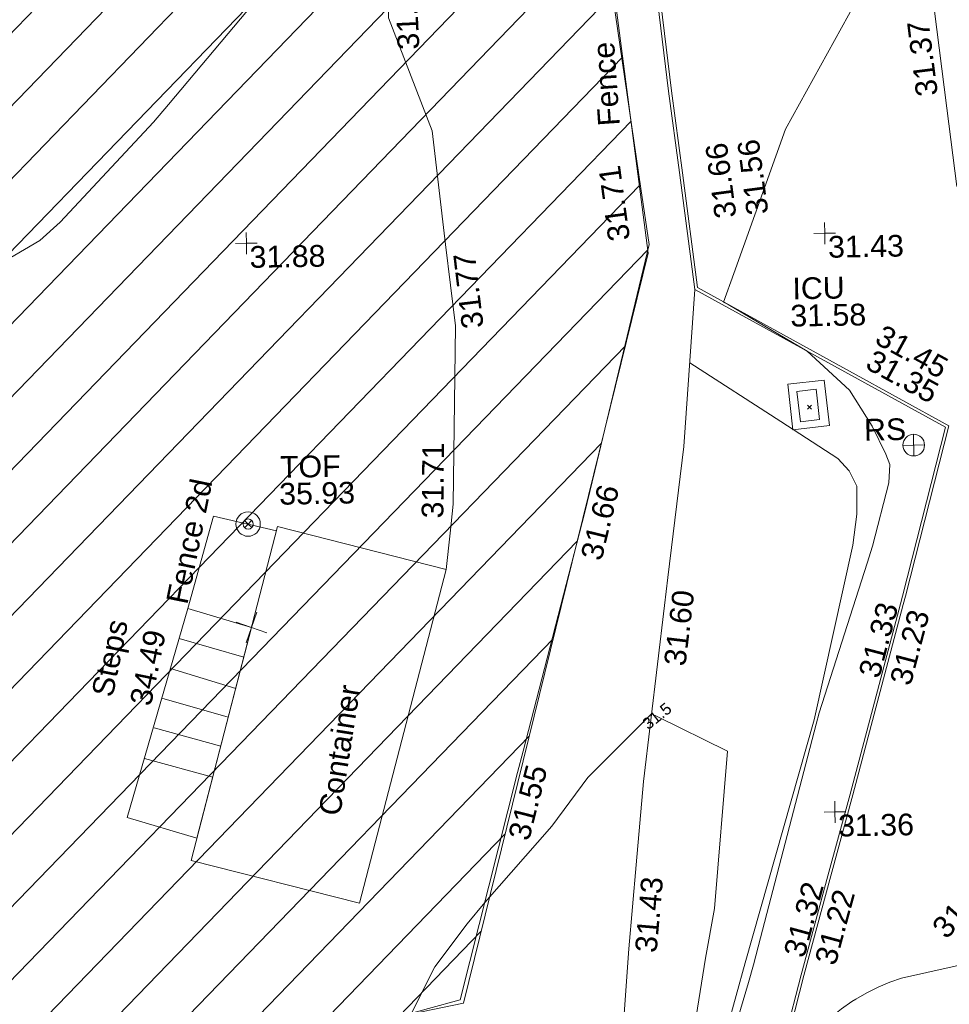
# Model space of a CAD drawing. Header units: millimetres. Extents: x -290717 to 520720, y -88450 to 287762.
# Tile 291 of 381: x 201567 to 217636, y 135038 to 152050. Entities that reach past the tile are written whole.
import ezdxf

# ---------------------------------------------------------------- set-up
doc = ezdxf.new("R2010")
doc.units = ezdxf.units.MM
doc.linetypes.add('IMPORT-HIDDEN2 _3_', pattern=[4762.5, 3175, -1587.5])
doc.linetypes.add('IMPORT-UG_ELEC_STREET LIGHTING_QLB2 _2_', pattern=[2700, 1500, -300.0000000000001, 0, -250, 150, -300.0000000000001, 0, -200])
for name, color, linetype, lineweight, true_color in [('00__TOPO__TOP_OF_FENCE_SYMBOL', 7, 'Continuous', 9, 0x666666), ('00_TOPO_FURN_SIGN', 7, 'Continuous', 9, 0x666666), ('00_UAV_CONCRETE', 9, 'Continuous', 9, 0x808080), ('00_UAV_FENCE', 7, 'Continuous', 9, 0x264c2f), ('00_UAV_FENCE_2D', 7, 'Continuous', 9, 0x264c2f), ('00_UAV_FORM_LINES', 7, 'Continuous', 9, 0x666666), ('00_UAV_FURN_SIGN', 6, 'Continuous', 9, 0xff00ff), ('00_UAV_KERB_BOTTOM', 1, 'Continuous', 9, 0xff0000), ('00_UAV_KERB_TOP', 7, 'Continuous', 9, 0xa500a5), ('00_UAV_LEVEL_SPOT', 7, 'Continuous', 9, 0x666666), ('00_UAV_PARKING', 4, 'Continuous', 9, 0x00ffff), ('00_UAV_SERV_IC', 5, 'Continuous', 9, 0x0000ff), ('00_UAV_STEPS', 7, 'Continuous', 9, 0x666666), ('00_UAV_TOP_OF_FENCE', 6, 'Continuous', 9, 0xff00ff), ('01_DTM_CONTOUR_MNR', 7, 'Continuous', 9, 0xa5a552), ('01_DTM_CONTOUR_MNR_LABELS', 7, 'Continuous', 9, 0xa5a552), ('12333-PUM-2D-U-0001-C01 - Rev2_REVIT IMPORT_dwg', 7, 'Continuous', 9, 0x767676), ('PUM-CHAMBER EXTENTS', 6, 'IMPORT-HIDDEN2 _3_', 9, 0xff00ff), ('PUM-UNABLE TO SURVEY', 190, 'Continuous', 9, 0x7f00ff)]:
    doc.layers.add(name, color=color, linetype=linetype, lineweight=lineweight, true_color=true_color)
for name, color, linetype, lineweight in [('00_UAV_CONTAINER', 7, 'Continuous', 9), ('00_UAV_SURFACE', 7, 'Continuous', 9), ('GEN-TEXT', 7, 'Continuous', 9)]:
    doc.layers.add(name, color=color, linetype=linetype, lineweight=lineweight)
doc.styles.add('Swis721 Lt BT_1', font='swissl.ttf', dxfattribs={"height": 200})
doc.styles.add('Swis721 Lt BT_2', font='swissl.ttf', dxfattribs={"height": 375})

# ---------------------------------------------------------------- blocks, each defined once
blk = doc.blocks.new('12333-PUM-2D-U-0001-C01 - Rev2_REVIT IMPORT_dwg_MSL_RoadSign_SYM-2077242-Site Location Plan Existing')
at = {"layer": '00_TOPO_FURN_SIGN', "color": 254, "true_color": 0xcccccc}
for p, q in [((-0.2287617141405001, -500.0000000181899), (-0.2287617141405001, 499.9999999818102)), ((-500.2287617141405, 0), (499.7712382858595, 0))]:
    blk.add_line(p, q, dxfattribs=at)
blk.add_circle((-0.2287617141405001, 0), 500.0000000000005, dxfattribs=at)
blk = doc.blocks.new('12333-PUM-2D-U-0001-C01 - Rev2_REVIT IMPORT_dwg_MSL_Node_Linework_1-2077247-Site Location Plan Existing')
at = {"layer": '00_UAV_STEPS', "color": 254, "true_color": 0xcccccc, "flags": 128}
for points in [[(256.5421955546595, 704.8438894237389), (0, 0), (-704.8438894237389, 256.5421955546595)], [(704.8438894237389, -256.5421955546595), (0, 0), (-256.5421955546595, -704.8438894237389)]]:
    blk.add_lwpolyline(points, dxfattribs=at)
blk = doc.blocks.new('12333-PUM-2D-U-0001-C01 - Rev2_REVIT IMPORT_dwg_MSL_Node_LineworkTOF-2077248-Site Location Plan Existing')
at = {"layer": '00__TOPO__TOP_OF_FENCE_SYMBOL', "color": 254, "true_color": 0xcccccc, "flags": 128}
for points in [[(165.3591892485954, 165.3591892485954), (0, 0), (-165.3591892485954, 165.3591892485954)], [(165.3591892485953, -165.3591892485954), (0, 0), (-165.3591892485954, -165.3591892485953)]]:
    blk.add_lwpolyline(points, dxfattribs=at)
at = {"layer": '00__TOPO__TOP_OF_FENCE_SYMBOL', "color": 254, "true_color": 0xcccccc}
for radius in [562.5594001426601, 233.853208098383]:
    blk.add_circle((0, 0), radius, dxfattribs=at)
blk = doc.blocks.new('12333-PUM-2D-U-0001-C01 - Rev2_REVIT IMPORT_dwg_UAV-2077255-Site Location Plan Existing')
at = {"layer": '00_UAV_LEVEL_SPOT', "color": 254, "true_color": 0xcccccc, "flags": 128}
for points in [[(500.0000000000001, 0), (0, 0), (0, 500.0000000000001)], [(0, -500.0000000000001), (0, 0), (-500.0000000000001, 0)]]:
    blk.add_lwpolyline(points, dxfattribs=at)
blk = doc.blocks.new('12333-PUM-2D-U-0001-C01 - Rev2_REVIT IMPORT_dwg_MGS62954_T2_Galway_ITM_3d_Rev1-2077680-Site Location Plan Existing')
at = {"layer": '00_UAV_CONCRETE', "color": 254, "true_color": 0xcccccc, "flags": 128}
blk.add_lwpolyline([(534119943.6530001, 725697462.774), (534120020.6530001, 725696676.774), (534119390.6656227, 725696615.0576794), (534119313.6656227, 725697401.0576795)], close=True, dxfattribs=at)
at = {"layer": '00_UAV_CONTAINER', "color": 254, "true_color": 0xcccccc, "flags": 128}
blk.add_lwpolyline([(534108860.311, 725689352.8785), (534110454.311, 725695096.8785), (534113356.3110001, 725694303.8785), (534111758.3110001, 725688565.8785)], close=True, dxfattribs=at)
at = {"layer": '00_UAV_FENCE', "color": 254, "true_color": 0xcccccc, "flags": 128}
blk.add_lwpolyline([(534114553.873535, 725720679.9188492), (534114952.7900001, 725716698.6395001), (534115066.0952614, 725715711.0433478), (534115463.7900001, 725712244.6395), (534115627.3845999, 725710744.8716956), (534116006.7900002, 725707266.6395), (534116198.1602979, 725705780.1131842), (534116835.937072, 725700825.9903733), (534116960.311, 725699859.8785), (534115953.3150575, 725695962.9479376), (534115769.311, 725695250.8785001), (534114630.6823692, 725691142.6329396), (534114529.3110002, 725690776.8785), (534113464.311, 725686864.8784999), (534112917.2098656, 725686724.0475677), (534111137.3110002, 725686265.8785001), (534108066.5445354, 725685517.0495839), (534107352.311, 725685342.8784999), (534103927.8740001, 725684823.1450002)], dxfattribs=at)
at = {"layer": '00_UAV_FENCE_2D', "color": 254, "true_color": 0xcccccc, "flags": 128}
blk.add_lwpolyline([(534108880.3110001, 725693710.8785), (534109348.311, 725695297.8785), (534110434.0899269, 725695024.0115963)], dxfattribs=at)
at = {"layer": '00_UAV_FORM_LINES', "color": 254, "true_color": 0xcccccc, "flags": 128}
blk.add_lwpolyline([(534117626.3381698, 725697803.2528993), (534119185.311, 725696762.8784999), (534120158.311, 725696104.8785001), (534120347.311, 725695888.8785001), (534120478.311, 725695620.8785001), (534120468.3110001, 725695136.8785), (534120391.311, 725694599.8785), (534119669.3110001, 725691597.8785), (534118404.311, 725687421.8785), (534117744.311, 725685172.8785), (534117613.3110001, 725684812.8785), (534117460.311, 725684575.8784999), (534117341.3110001, 725684375.8785), (534117103.311, 725684153.8785001), (534116839.311, 725683981.8785), (534116058.6530001, 725683882.7739999)], dxfattribs=at)
at = {"layer": '00_UAV_KERB_BOTTOM', "color": 254, "true_color": 0xcccccc, "flags": 128}
blk.add_lwpolyline([(534117022.4541663, 725706051.7261329), (534117393.6255001, 725702506.7915003), (534117557.3537491, 725701082.9404781), (534117785.6255001, 725699097.7915001), (534120386.0158411, 725697609.0045614), (534122087.6255001, 725696634.7915002), (534121284.0863377, 725693707.0930426), (534121243.6530001, 725693559.774), (534120315.6530002, 725690286.7740002), (534119913.4315583, 725688898.6631132), (534119415.653, 725687180.7740002), (534118838.6530001, 725685093.774), (534118791.3194866, 725684904.6343244), (534118755.9555534, 725684712.8957769), (534118732.7007661, 725684519.3150618), (534118721.6332021, 725684324.1131606), (534118722.8580043, 725684129.1445009), (534118727.7332522, 725684058.7174454), (534118736.3225732, 725683934.6374732), (534118756.6530001, 725683774.774), (534119135.6530002, 725680700.7740002), (534119333.7450456, 725679096.1732526), (534119441.9064115, 725678220.0360612)], dxfattribs=at)
at = {"layer": '00_UAV_KERB_TOP', "color": 254, "true_color": 0xcccccc, "flags": 128}
blk.add_lwpolyline([(534116971.3994307, 725706059.189079), (534117343.9238005, 725702501.3320494), (534117506.1676008, 725701090.3904282), (534117738.8411013, 725699066.961951), (534120305.8899017, 725697597.2638581), (534122029.1517684, 725696610.6543795), (534121232.2203448, 725693707.0312463), (534121195.4917787, 725693573.210555), (534120267.5884286, 725690300.5514339), (534119861.372771, 725688898.6560644), (534119367.5428863, 725687194.3942626), (534118790.2976042, 725685106.5070808), (534118742.4338273, 725684915.2485285), (534118706.4998873, 725684720.4194802), (534118682.9637417, 725684524.4966453), (534118682.7774443, 725684522.3863846), (534118671.6243178, 725684325.3703468), (534118672.8688617, 725684127.2591226), (534118677.6410295, 725684058.321143), (534118686.5410372, 725683929.7530437), (534118707.0404362, 725683768.5608975), (534119086.0287455, 725680694.6557202), (534119283.4172621, 725679095.753749), (534119392.2062801, 725678214.5323977)], dxfattribs=at)
at = {"layer": '00_UAV_PARKING', "color": 254, "true_color": 0xcccccc, "flags": 128}
blk.add_lwpolyline([(534109976.79, 725731933.6395001), (534110337.1366907, 725729638.3402764), (534110471.79, 725728780.6395003), (534110837.7900001, 725726501.6395), (534111025.79, 725725089.6395001), (534111057.9836686, 725724702.3912579), (534111234.7900001, 725722575.6395), (534111633.4132858, 725719738.5908912), (534111678.7900001, 725719415.6395001), (534111954.79, 725716146.6395001), (534112052.4996197, 725714758.3889631), (534112156.79, 725713276.6395), (534112377.3110002, 725710328.8784999), (534112406.9956815, 725709771.6546237), (534112517.311, 725707700.8784999), (534112524.9048785, 725704779.5134872), (534112527.3110001, 725703853.8785), (534113243.3110001, 725701888.8785), (534113443.8404932, 725699919.1425767), (534113587.311, 725698509.8785), (534113495.3110001, 725695428.8784999), (534113434.1240752, 725694933.6605805), (534113356.3110001, 725694303.8785)], dxfattribs=at)
at = {"layer": '00_UAV_SERV_IC', "color": 254, "true_color": 0xcccccc, "flags": 128}
blk.add_lwpolyline([(534119801.6530001, 725697306.774), (534119852.6530001, 725696783.7740002), (534119520.3653867, 725696751.3711927), (534119469.3653868, 725697274.3711926)], close=True, dxfattribs=at)
at = {"layer": '00_UAV_STEPS', "color": 254, "true_color": 0xcccccc}
for p, q in [((534108720.5845589, 725693194.1756831), (534109830.9197102, 725692850.4797735)), ((534108560.6479479, 725692676.7929828), (534109681.515377, 725692312.0992908)), ((534108403.5792097, 725692168.6876318), (534109544.8191289, 725691819.5125604)), ((534108259.311, 725691654.8784999), (534109406.3340347, 725691320.4796982)), ((534108082.1664166, 725691128.9418367), (534109258.0737593, 725690786.221843))]:
    blk.add_line(p, q, dxfattribs=at)
at = {"layer": '00_UAV_STEPS', "color": 254, "true_color": 0xcccccc, "flags": 128}
blk.add_lwpolyline([(534107769.311, 725690116.8785), (534108880.3110001, 725693710.8785), (534109972.3543692, 725693360.141431), (534108967.6315855, 725689739.6096435)], close=True, dxfattribs=at)
at = {"layer": '00_UAV_SURFACE', "color": 254, "true_color": 0xcccccc, "flags": 128}
for points in [[(534118786.3938946, 725684877.9284188), (534118856.656909, 725685068.7680142), (534118944.4704874, 725685268.933806), (534119044.6792998, 725685463.1907561), (534119156.887868, 725685650.7722212), (534119280.6533557, 725685830.9379027), (534119415.4873173, 725686002.9767691), (534119560.8576245, 725686166.2098619), (534119716.1905675, 725686319.9929739), (534119880.8731179, 725686463.7191942), (534120054.2553489, 725686596.8213005), (534120235.6530001, 725686718.7740002), (534120304.3500625, 725686760.7886997), (534120495.5498071, 725686866.7142702), (534120693.0233844, 725686960.4252894), (534120895.9914562, 725687041.5519224), (534121103.6530001, 725687109.774), (534122418.6530002, 725687376.774)], [(534122293.6530002, 725700764.7740002), (534122145.3082206, 725702120.3599124), (534121766.6255001, 725705580.7915002)], [(534117738.8411013, 725699066.961951), (534117497.6530001, 725696357.7740002), (534117184.7016305, 725694101.229914), (534117117.6530001, 725693617.7740003), (534116699.6530001, 725690584.774), (534116549.1644946, 725689145.6653785), (534116397.6530001, 725687696.7740002), (534116083.9751624, 725684167.6669992), (534116058.6530001, 725683882.774), (534116072.1099803, 725683297.7239317)]]:
    blk.add_lwpolyline(points, dxfattribs=at)
at = {"layer": '01_DTM_CONTOUR_MNR', "color": 254, "true_color": 0xcccccc, "flags": 128}
for points in [[(534110430.0000002, 725704420.0000001), (534108696.6309014, 725702420.0000001), (534108430.0000002, 725702123.1250001), (534106789.9033816, 725700420.0000001), (534106430.0000002, 725700109.45), (534105722.834891, 725699712.8348911), (534104430.0000002, 725699207.2582481), (534102809.0123458, 725698799.0123458), (534102430.0000002, 725698729.5238096), (534100430.0000002, 725698420.0000001), (534098430.0000002, 725698020), (534097894.2857143, 725697884.2857145), (534096430.0000002, 725697348.5714285), (534095168.6409434, 725696762.9404379), (534094430.0000002, 725696420.0000001), (534092430.0000002, 725695491.4285716), (534090904.8062016, 725694894.8062017), (534090430.0000002, 725694762.8571428), (534088430.0000002, 725694420.0000001), (534086430.0000002, 725694420.0000001)], [(534121346.7510352, 725705283.339196), (534119349.6060444, 725701810.1406986), (534118413.708517, 725699330.079142), (534118230, 725698840.0000001), (534118306.7821193, 725698796.5123876), (534119660.0000001, 725697970.0000002), (534120377.2683097, 725697282.1636063), (534120759.1253928, 725696654.2593148), (534120990.2530889, 725696164.394181), (534121053.185577, 725695986.0991751), (534121031.6970114, 725695669.2914145), (534120731.484819, 725694577.6285402), (534120634.6699532, 725694288.8764795), (534119759.6209477, 725691715.3942922), (534119705.1021506, 725691523.9453406), (534118678.6066979, 725687849.0841123), (534118547.1342914, 725687385.1124878), (534118457.1273074, 725687081.630565), (534117853.9442688, 725685163.4888989)], [(534117410.1984583, 725685792.6850004), (534117719.8030635, 725687515.2275711), (534117891.2320682, 725688365.7098029), (534118162.9797048, 725691082.4374747), (534116958.0138819, 725691699.7840266), (534116860, 725691750.0000001), (534115741.2794233, 725690668.3613435), (534115102.8288413, 725689836.5172029), (534113920.0000001, 725688540.0000001), (534113611.9873922, 725688175.708914), (534113038.9853312, 725687442.206858), (534112622.6786016, 725686651.9020642)]]:
    blk.add_lwpolyline(points, dxfattribs=at)
at = {"xscale": 0.375, "yscale": 0.375, "zscale": 0.375}
for name, p in [('12333-PUM-2D-U-0001-C01 - Rev2_REVIT IMPORT_dwg_UAV-2077255-Site Location Plan Existing', (534110000.0000001, 725700000)), ('12333-PUM-2D-U-0001-C01 - Rev2_REVIT IMPORT_dwg_UAV-2077255-Site Location Plan Existing', (534120000, 725700000)), ('12333-PUM-2D-U-0001-C01 - Rev2_REVIT IMPORT_dwg_MSL_RoadSign_SYM-2077242-Site Location Plan Existing', (534121472.3967857, 725696311.8785)), ('12333-PUM-2D-U-0001-C01 - Rev2_REVIT IMPORT_dwg_MSL_Node_LineworkTOF-2077248-Site Location Plan Existing', (534109945.9161052, 725695149.3008059)), ('12333-PUM-2D-U-0001-C01 - Rev2_REVIT IMPORT_dwg_MSL_Node_Linework_1-2077247-Site Location Plan Existing', (534109972.3543692, 725693360.141431)), ('12333-PUM-2D-U-0001-C01 - Rev2_REVIT IMPORT_dwg_UAV-2077255-Site Location Plan Existing', (534120000, 725690000.0000001))]:
    blk.add_blockref(name, p, dxfattribs=at)
at = {"layer": '00_UAV_CONTAINER', "color": 251, "true_color": 0x666666, "insert": (534111076.8510678, 725690130.2647455), "char_height": 375, "width": 2621.390807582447, "attachment_point": 1, "rotation": 80.05892342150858, "line_spacing_factor": 1.005061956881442, "style": 'Swis721 Lt BT_2'}
blk.add_mtext('Container', dxfattribs=at)
at = {"layer": '00_UAV_FENCE', "color": 251, "true_color": 0x666666, "char_height": 375, "attachment_point": 1, "line_spacing_factor": 1.005061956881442, "style": 'Swis721 Lt BT_2'}
for s, insert, width, rotation in [('Fence', (534116117.5945005, 725701906.6490359), 1681.10932225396, 93.02596185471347), ('31.71', (534116261.9211699, 725699904.9884955), 1495.902363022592, 96.80299245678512), ('31.66', (534115677.5661274, 725694486.2662994), 1495.902363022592, 75.24618896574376), ('31.55', (534114340.9225063, 725689673.5911971), 1495.902363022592, 74.67145091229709)]:
    blk.add_mtext(s, dxfattribs=dict(at, insert=insert, width=width, rotation=rotation))
at = {"layer": '00_UAV_FENCE_2D', "color": 251, "true_color": 0x666666, "insert": (534108502.6394363, 725693844.649108), "char_height": 375, "width": 2545.408465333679, "attachment_point": 1, "rotation": 77.46373214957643, "line_spacing_factor": 1.005061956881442, "style": 'Swis721 Lt BT_2'}
blk.add_mtext('Fence 2d', dxfattribs=at)
at = {"layer": '00_UAV_FURN_SIGN', "color": 251, "true_color": 0x666666, "insert": (534120618.6202055, 725696779.3792372), "char_height": 375, "width": 783.5679044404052, "attachment_point": 1, "line_spacing_factor": 1.005061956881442, "style": 'Swis721 Lt BT_2'}
blk.add_mtext('RS', dxfattribs=at)
at = {"layer": '00_UAV_KERB_BOTTOM', "color": 251, "true_color": 0x666666, "char_height": 375, "width": 1495.902363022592, "attachment_point": 1, "line_spacing_factor": 1.005061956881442, "style": 'Swis721 Lt BT_2'}
for s, insert, rotation in [('31.56', (534118661.3194659, 725700316.6122609), 96.55961582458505), ('31.35', (534120823.6284072, 725697990.7301415), 330.20780948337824), ('31.23', (534120983.3733136, 725692240.2542318), 74.24393556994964), ('31.22', (534119602.1125369, 725687433.000317), 73.84043345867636)]:
    blk.add_mtext(s, dxfattribs=dict(at, insert=insert, rotation=rotation))
at = {"layer": '00_UAV_KERB_TOP', "color": 251, "true_color": 0x666666, "char_height": 375, "width": 1495.902363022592, "attachment_point": 1, "line_spacing_factor": 1.005061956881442, "style": 'Swis721 Lt BT_2'}
for s, insert, rotation in [('31.66', (534118108.0387871, 725700266.326495), 96.55961583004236), ('31.45', (534120994.6148866, 725698417.5950513), 330.2078094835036), ('31.33', (534120444.9373277, 725692377.5235075), 74.23718615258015), ('31.32', (534119064.6189243, 725687573.6537137), 73.84043345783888)]:
    blk.add_mtext(s, dxfattribs=dict(at, insert=insert, rotation=rotation))
at = {"layer": '00_UAV_LEVEL_SPOT', "char_height": 375, "width": 1495.902363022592, "attachment_point": 1, "line_spacing_factor": 1.005061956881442, "style": 'Swis721 Lt BT_2'}
for s, insert in [('31.88', (534110051.8765643, 725699949.1441548)), ('31.43', (534120051.8765643, 725699949.1441548)), ('31.36', (534120051.8765643, 725689949.1441547))]:
    blk.add_mtext(s, dxfattribs=dict(at, insert=insert))
at = {"layer": '00_UAV_PARKING', "color": 251, "true_color": 0x666666, "char_height": 375, "width": 1495.902363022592, "attachment_point": 1, "line_spacing_factor": 1.005061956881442, "style": 'Swis721 Lt BT_2'}
for s, insert, rotation in [('31.93', (534112674.9187684, 725703289.7013339), 91.57938889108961), ('31.77', (534113703.8141761, 725698440.6709522), 95.81298485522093), ('31.71', (534112946.0352568, 725695197.3302037), 88.40710547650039)]:
    blk.add_mtext(s, dxfattribs=dict(at, insert=insert, rotation=rotation))
at = {"layer": '00_UAV_SERV_IC', "color": 251, "true_color": 0x666666, "char_height": 375, "attachment_point": 1, "line_spacing_factor": 1.005061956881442, "style": 'Swis721 Lt BT_2'}
for s, insert, width in [('ICU', (534119424.3892564, 725699241.8685975), 1021.012723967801), ('31.58', (534119379.5611059, 725698771.4895966), 1495.902363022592)]:
    blk.add_mtext(s, dxfattribs=dict(at, insert=insert, width=width))
at = {"layer": '00_UAV_STEPS', "char_height": 375, "attachment_point": 1, "rotation": 77.46373214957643, "line_spacing_factor": 1.005061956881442, "style": 'Swis721 Lt BT_2'}
for s, insert, width in [('Steps', (534107185.7910401, 725692263.9368694), 1552.889119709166), ('34.49', (534107843.2719339, 725692099.9812468), 1495.902363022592)]:
    blk.add_mtext(s, dxfattribs=dict(at, insert=insert, width=width))
at = {"layer": '00_UAV_SURFACE', "color": 251, "true_color": 0x666666, "char_height": 375, "width": 1495.902363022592, "attachment_point": 1, "line_spacing_factor": 1.005061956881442, "style": 'Swis721 Lt BT_2'}
for s, insert, rotation in [('31.37', (534121625.8218316, 725702315.0038335), 96.24515419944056), ('31.60', (534117087.9096933, 725692602.1443741), 82.12921821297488), ('31.43', (534116502.1516795, 725687649.0578095), 84.03024054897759), ('31.16', (534121614.5968047, 725688005.5029174), 47.2751184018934)]:
    blk.add_mtext(s, dxfattribs=dict(at, insert=insert, rotation=rotation))
at = {"layer": '00_UAV_TOP_OF_FENCE', "color": 251, "true_color": 0x666666, "char_height": 375, "attachment_point": 1, "line_spacing_factor": 1.005061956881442, "style": 'Swis721 Lt BT_2'}
for s, insert, width in [('TOF', (534110514.6923154, 725696312.3599316), 1163.479615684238), ('35.93', (534110492.2686737, 725695848.9832268), 1495.902363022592)]:
    blk.add_mtext(s, dxfattribs=dict(at, insert=insert, width=width))
at = {"layer": '01_DTM_CONTOUR_MNR_LABELS', "color": 251, "true_color": 0x666666, "insert": (534116892.7609228, 725691789.1631912), "char_height": 200, "width": 620.5117196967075, "attachment_point": 2, "rotation": 37.608443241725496, "line_spacing_factor": 1.005061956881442, "style": 'Swis721 Lt BT_1'}
blk.add_mtext('31.5', dxfattribs=at)
blk = doc.blocks.new('12333-PUM-2D-U-0001-C01 - Rev2_REVIT IMPORT_dwg-1620468-Site Location Plan Existing')
at = {"layer": 'PUM-CHAMBER EXTENTS', "true_color": 0xfff4d4}
h = blk.add_hatch(dxfattribs=at)
h.set_pattern_fill('FP_14', style=0, pattern_type=2)
h.set_pattern_definition([(45, (-533641079.65, -725615854.3560001), (-618.7184335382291, 618.7184335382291), [])])
h.paths.add_polyline_path([(403919.3501528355, 57112.64382128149), (422583.3501528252, 59059.64382132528), (425379.3501529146, 57266.64382137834), (446445.3501529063, 59135.6438213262), (445962.3501528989, 65972.64382138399), (472441.3501528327, 70954.64382134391), (475862.3501529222, 83851.64382134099), (472404.3501529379, 114549.643821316), (470529.3501529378, 123488.6438213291), (451569.3501528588, 121705.6438213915), (448766.3501529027, 118521.6438213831), (443614.3501529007, 118196.6438213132), (441393.3501528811, 120608.6438213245), (437801.3501529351, 120123.6438213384), (427379.3501529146, 117955.6438213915), (414454.350152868, 116426.6438212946), (403467.3501529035, 115261.6438213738), (398244.3501529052, 114380.6438213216), (392331.3501528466, 110751.6438213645), (389433.3501529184, 106835.6438212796), (388966.3501528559, 103227.6438213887), (391008.3501528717, 96414.64382130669), (397227.3501529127, 88458.64382130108), (396038.3501528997, 85269.64382128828), (397110.6486418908, 81772.81873260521), (398121.3501528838, 78636.64382137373), (399845.3501529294, 78913.64382137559), (400589.3501528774, 74987.64382128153), (403494.5639885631, 59392.83982322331)])
at = {"layer": 'GEN-TEXT', "color": 253, "true_color": 0xaaaaaa}
for p, q in [((478566.9948138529, 81109.2884822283), (478637.7054919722, 81179.9991603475)), ((478637.7054919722, 81109.2884822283), (478566.9948138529, 81179.9991603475))]:
    blk.add_line(p, q, dxfattribs=at)
at = {"layer": 'PUM-UNABLE TO SURVEY', "color": 7, "true_color": 0xfff4d4, "flags": 128}
for points in [[(399850.549107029, 78886.2095555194), (399845.3501529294, 78913.64382137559), (398121.3501528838, 78636.64382137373), (397043.3501529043, 81981.64382134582), (396038.3501528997, 85269.64382128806), (397227.3501529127, 88458.64382130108), (391008.3501528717, 96414.64382130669), (388966.3501528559, 103227.6438213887), (389433.3501529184, 106835.6438212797), (392331.3501528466, 110751.6438213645), (398244.3501529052, 114380.6438213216), (403467.3501529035, 115261.6438213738), (414454.350152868, 116426.6438212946), (427379.3501529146, 117955.6438213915), (437801.3501529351, 120123.6438213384), (441393.3501528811, 120608.6438213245), (443614.3501529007, 118196.6438213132), (448766.3501529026, 118521.6438213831), (451569.3501528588, 121705.6438213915), (470529.3501529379, 123488.6438213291), (472404.3501529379, 114549.643821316), (475862.3501529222, 83851.64382134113), (472441.3501528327, 70954.64382134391)], [(472441.3501528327, 70954.64382134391), (445962.3501528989, 65972.64382138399), (446445.3501529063, 59135.6438213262), (425379.3501529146, 57266.64382137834), (422583.3501528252, 59059.64382132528), (403919.3501528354, 57112.64382128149), (400589.3501528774, 74987.64382128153), (400192.1137843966, 77083.813153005)]]:
    blk.add_lwpolyline(points, dxfattribs=at)
blk.add_blockref('12333-PUM-2D-U-0001-C01 - Rev2_REVIT IMPORT_dwg_MGS62954_T2_Galway_ITM_3d_Rev1-2077680-Site Location Plan Existing', (-533641079.6498471, -725615854.3561786))

msp = doc.modelspace()

# ---------------------------------------------------------------- block references
at = {"layer": '12333-PUM-2D-U-0001-C01 - Rev2_REVIT IMPORT_dwg', "color": 254, "linetype": 'IMPORT-UG_ELEC_STREET LIGHTING_QLB2 _2_', "true_color": 0xffd4d4, "rotation": 0.9999999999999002}
msp.add_blockref('12333-PUM-2D-U-0001-C01 - Rev2_REVIT IMPORT_dwg-1620468-Site Location Plan Existing', (-261895.0770586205, 55869.5817132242), dxfattribs=at)

doc.saveas('drawing.dxf')
